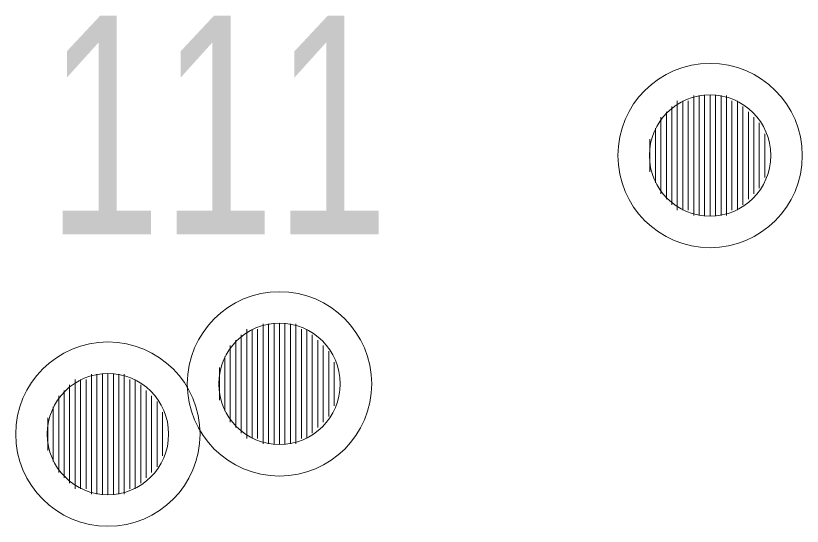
# Model space of a CAD drawing. Extents: x 553962 to 842807, y 8883888 to 9032388.
# Drawn here: x 746165 to 747605, y 8957515 to 8958450 of the extents above; entities that cross this region are included whole.
import ezdxf

# ---------------------------------------------------------------- set-up
doc = ezdxf.new("R2010")
doc.units = 0
doc.header["$LTSCALE"] = 160
doc.layers.add('32', color=7, linetype='Continuous', lineweight=13)

msp = doc.modelspace()

# ---------------------------------------------------------------- linework, layer by layer
at = {"layer": '32'}
for p, q in [((747376, 8958294), (747376, 8958094)), ((747386, 8958294), (747386, 8958094)), ((747396, 8958294), (747396, 8958094)), ((747406, 8958304), (747406, 8958084)), ((747416, 8958304), (747416, 8958084)), ((747426, 8958304), (747426, 8958084)), ((747436, 8958304), (747436, 8958084)), ((747446, 8958304), (747446, 8958084)), ((747456, 8958304), (747456, 8958084)), ((747466, 8958304), (747466, 8958084)), ((747476, 8958294), (747476, 8958094)), ((747486, 8958294), (747486, 8958094)), ((747366, 8958284), (747366, 8958104)), ((747496, 8958284), (747496, 8958104)), ((747356, 8958274), (747356, 8958114)), ((747506, 8958274), (747506, 8958114)), ((747346, 8958264), (747346, 8958124)), ((747516, 8958264), (747516, 8958124)), ((747526, 8958254), (747526, 8958134)), ((747336, 8958244), (747336, 8958144)), ((747326, 8958224), (747326, 8958164)), ((747536, 8958234), (747536, 8958154)), ((746588, 8957876), (746588, 8957676)), ((746598, 8957876), (746598, 8957676)), ((746608, 8957876), (746608, 8957676)), ((746618, 8957886), (746618, 8957666)), ((746628, 8957886), (746628, 8957666)), ((746638, 8957886), (746638, 8957666)), ((746648, 8957886), (746648, 8957666)), ((746658, 8957886), (746658, 8957666)), ((746668, 8957886), (746668, 8957666)), ((746678, 8957886), (746678, 8957666)), ((746688, 8957876), (746688, 8957676)), ((746698, 8957876), (746698, 8957676)), ((746578, 8957866), (746578, 8957686)), ((746708, 8957866), (746708, 8957686)), ((746568, 8957856), (746568, 8957696)), ((746718, 8957856), (746718, 8957696)), ((746558, 8957846), (746558, 8957706)), ((746728, 8957846), (746728, 8957706)), ((746738, 8957836), (746738, 8957716)), ((746548, 8957826), (746548, 8957726)), ((746538, 8957806), (746538, 8957746)), ((746748, 8957816), (746748, 8957736)), ((746304, 8957794), (746304, 8957574)), ((746314, 8957794), (746314, 8957574)), ((746324, 8957794), (746324, 8957574)), ((746334, 8957794), (746334, 8957574)), ((746344, 8957794), (746344, 8957574)), ((746354, 8957794), (746354, 8957574)), ((746364, 8957794), (746364, 8957574)), ((746274, 8957784), (746274, 8957584)), ((746284, 8957784), (746284, 8957584)), ((746294, 8957784), (746294, 8957584)), ((746374, 8957784), (746374, 8957584)), ((746384, 8957784), (746384, 8957584)), ((746254, 8957764), (746254, 8957604)), ((746264, 8957774), (746264, 8957594)), ((746394, 8957774), (746394, 8957594)), ((746404, 8957764), (746404, 8957604)), ((746244, 8957754), (746244, 8957614)), ((746414, 8957754), (746414, 8957614)), ((746234, 8957734), (746234, 8957634)), ((746424, 8957744), (746424, 8957624)), ((746434, 8957724), (746434, 8957644)), ((746224, 8957714), (746224, 8957654))]:
    msp.add_line(p, q, dxfattribs=at)
for centre, radius in [((747436, 8958194), 168.7), ((747436, 8958194), 111), ((746648, 8957776), 168.7), ((746648, 8957776), 111), ((746334, 8957684), 168.7), ((746334, 8957684), 111)]:
    msp.add_circle(centre, radius, dxfattribs=at)

# ---------------------------------------------------------------- texts
at = {"layer": '32', "width": 0.7}
msp.add_text('111', height=400, dxfattribs=at).set_placement((746222.9, 8958049.9))

doc.saveas('drawing.dxf')
